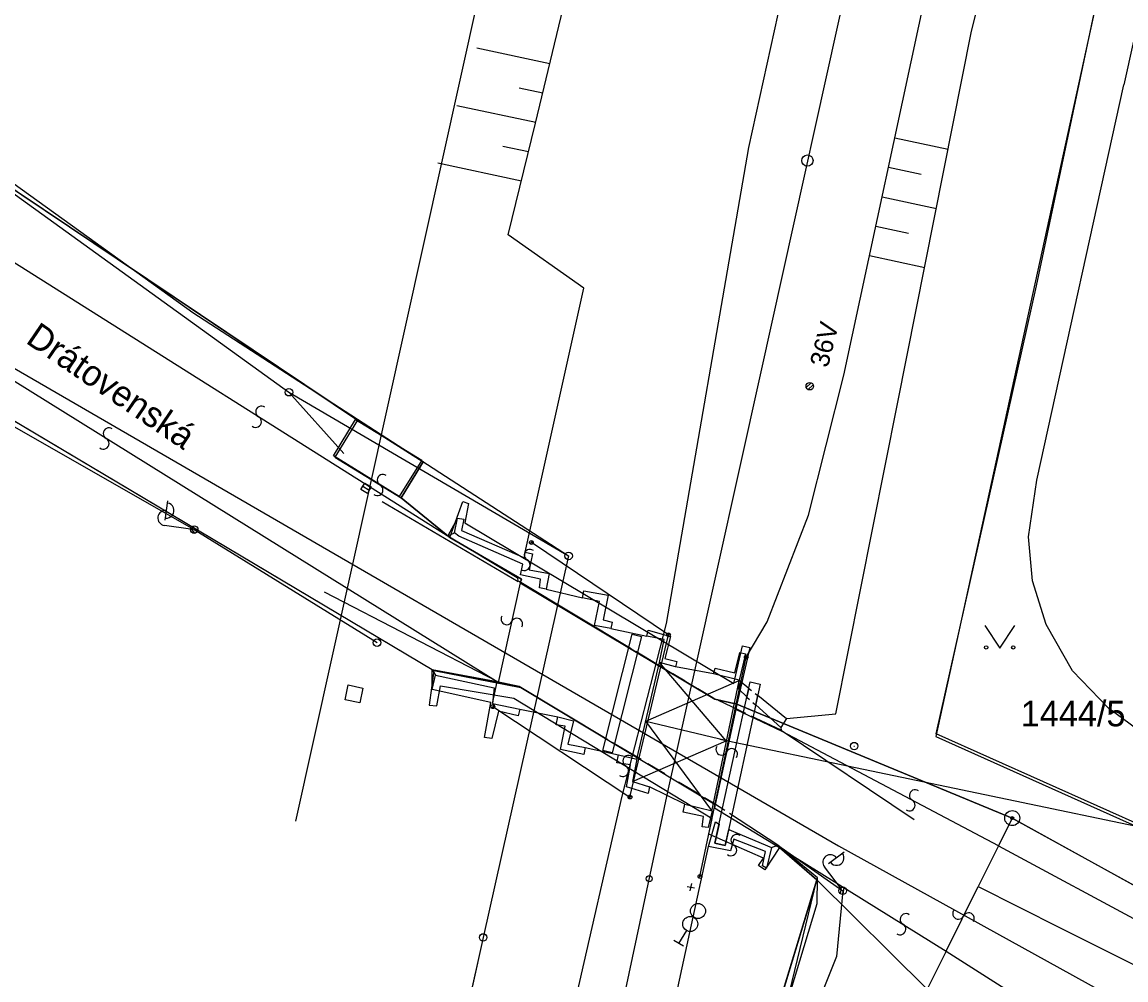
# Model space of a CAD drawing. Extents: x -469926 to -462499, y -1098642 to -1092733.
# Drawn here: x -465962.1 to -465888.8, y -1095380.2 to -1095316.6 of the extents above; entities that cross this region are included whole.
import ezdxf

# ---------------------------------------------------------------- set-up
doc = ezdxf.new("R2010")
doc.units = 0
for name, color, linetype in [('Vrstva 1', 7, 'Continuous'), ('Vrstva 10', 7, 'Continuous'), ('Vrstva 11', 7, 'Continuous'), ('Vrstva 12', 7, 'Continuous'), ('Vrstva 13', 7, 'Continuous'), ('Vrstva 14', 7, 'Continuous'), ('Vrstva 16', 7, 'Continuous'), ('Vrstva 24', 7, 'Continuous'), ('Vrstva 25', 7, 'Continuous'), ('Vrstva 26', 7, 'Continuous'), ('Vrstva 38', 7, 'Continuous'), ('Vrstva 4', 7, 'Continuous'), ('Vrstva 40', 7, 'Continuous'), ('Vrstva 44', 7, 'Continuous'), ('Vrstva 48', 7, 'Continuous'), ('Vrstva 50', 7, 'Continuous'), ('Vrstva 51', 7, 'Continuous'), ('Vrstva 59', 7, 'Continuous'), ('Vrstva 6', 7, 'Continuous'), ('Vrstva 7', 7, 'Continuous'), ('Vrstva 8', 7, 'Continuous')]:
    doc.layers.add(name, color=color, linetype=linetype)

msp = doc.modelspace()

# ---------------------------------------------------------------- linework, layer by layer
at = {"layer": 'Vrstva 1'}
for p, q in [((-465877.08, -1095267.04), (-465888.94, -1095320.74)), ((-465894.75, -1095334.08), (-465889.68, -1095310.2)), ((-465894.71, -1095346.98), (-465888.94, -1095320.74)), ((-465971.08, -1095322.03), (-465939.8, -1095343)), ((-465976.94, -1095334.51), (-465934.73, -1095359.63)), ((-465901.39, -1095363.82), (-465894.75, -1095334.08)), ((-465939.8, -1095343), (-465935.45, -1095345.77)), ((-465935.45, -1095345.77), (-465936.9, -1095348.17)), ((-465895.27, -1095350.74), (-465894.71, -1095346.98)), ((-465936.9, -1095348.17), (-465933.68, -1095350.79)), ((-465933.68, -1095350.79), (-465928.92, -1095353.57)), ((-465895, -1095353.68), (-465895.27, -1095350.74)), ((-465928.92, -1095353.57), (-465929, -1095353.8)), ((-465929, -1095353.8), (-465916.1, -1095361.53)), ((-465894.11, -1095356.56), (-465895, -1095353.68)), ((-465892.35, -1095359.64), (-465894.11, -1095356.56)), ((-465934.73, -1095359.63), (-465930.46, -1095360.43)), ((-465889.97, -1095362.12), (-465892.35, -1095359.64)), ((-465930.46, -1095360.43), (-465928.97, -1095360.76)), ((-465928.97, -1095360.76), (-465916.06, -1095368.53)), ((-465916.1, -1095361.53), (-465914.62, -1095361.86)), ((-465914.62, -1095361.86), (-465896.35, -1095369.42)), ((-465888.01, -1095363.56), (-465889.97, -1095362.12)), ((-465876.05, -1095375.2), (-465901.39, -1095363.82)), ((-465916.06, -1095368.53), (-465916.11, -1095368.75)), ((-465916.11, -1095368.75), (-465911.79, -1095371.37)), ((-465896.35, -1095369.42), (-465897.27, -1095371.26)), ((-465896.35, -1095369.42), (-465877.14, -1095380.05)), ((-465909.32, -1095373.52), (-465911.79, -1095371.37)), ((-465897.27, -1095371.26), (-465898.61, -1095373.96)), ((-465916.75, -1095398.04), (-465909.32, -1095373.52)), ((-465915.35, -1095398.25), (-465909.32, -1095373.52)), ((-465902, -1095380.78), (-465909.32, -1095373.52)), ((-465898.61, -1095373.96), (-465893.16, -1095376.7)), ((-465893.16, -1095376.7), (-465834.38, -1095406.33))]:
    msp.add_line(p, q, dxfattribs=at)
at = {"layer": 'Vrstva 10'}
msp.add_line((-465906.866, -1095364.643), (-465906.816, -1095364.643), dxfattribs=at)
for points in [[(-465914.004, -1095358.741), (-465912.612, -1095356.402), (-465909.875, -1095349.316), (-465907.528, -1095340.026), (-465901.965, -1095314.146), (-465895.207, -1095284.88), (-465883.716, -1095242.278), (-465882.577, -1095222.827), (-465882.621, -1095219.493), (-465881.528, -1095214.543), (-465875.882, -1095190.589)], [(-465928.687, -1095351.773), (-465924.778, -1095334.245), (-465929.802, -1095330.701), (-465927.989, -1095323.285), (-465925.032, -1095310.95), (-465919.871, -1095284.585), (-465911.419, -1095236.688), (-465908.013, -1095224.774), (-465903.309, -1095219.203), (-465897.423, -1095216.296), (-465896.366, -1095211.561), (-465903.833, -1095204.374), (-465906.393, -1095191.291)], [(-465911.333, -1095362.814), (-465908.057, -1095362.507), (-465903.957, -1095341.925), (-465899.051, -1095317.181), (-465890.618, -1095284.131), (-465876.664, -1095225.307), (-465877.606, -1095220.705), (-465870.856, -1095223.09)], [(-465878.732, -1095260.176), (-465901.424, -1095364), (-465876.194, -1095375.317)], [(-465947.394, -1095567.292), (-465942.112, -1095535.239), (-465938.426, -1095510.649), (-465932.13, -1095475.515), (-465925.183, -1095438.157), (-465917.836, -1095403.345), (-465909.3, -1095375.081), (-465909.283, -1095373.386), (-465911.909, -1095371.229)], [(-465952.074, -1095576.593), (-465950.651, -1095568.419), (-465945.234, -1095533.567), (-465941.872, -1095509.894), (-465936.266, -1095471.987), (-465928.579, -1095428.256), (-465922.33, -1095398.12), (-465916.513, -1095371.309)]]:
    msp.add_lwpolyline(points, dxfattribs=at)
msp.add_circle((-465906.841, -1095364.643), 0.25, dxfattribs=at)
at = {"layer": 'Vrstva 11'}
for p, q in [((-465910.017, -1095340.842), (-465909.695, -1095340.519)), ((-465909.887, -1095340.977), (-465909.56, -1095340.65))]:
    msp.add_line(p, q, dxfattribs=at)
for points in [[(-465879.42, -1095257.22), (-465864, -1095321.92), (-465877.14, -1095380.05), (-465896.35, -1095369.42)], [(-465896.35, -1095369.42), (-465914.62, -1095361.86), (-465916.1, -1095361.53), (-465929, -1095353.8), (-465928.92, -1095353.57), (-465933.68, -1095350.79), (-465936.9, -1095348.17), (-465935.45, -1095345.77), (-465939.8, -1095343), (-465971.08, -1095322.03)], [(-465976.94, -1095334.51), (-465934.73, -1095359.63), (-465928.97, -1095360.76), (-465916.06, -1095368.53), (-465916.11, -1095368.75), (-465911.79, -1095371.37), (-465909.32, -1095373.52)], [(-465909.32, -1095373.52), (-465916.75, -1095398.04), (-465921.76, -1095421.46), (-465925.67, -1095439.52)]]:
    msp.add_lwpolyline(points, dxfattribs=at)
msp.add_circle((-465909.787, -1095340.75), 0.25, dxfattribs=at)
at = {"layer": 'Vrstva 12'}
for p, q in [((-465917.931, -1095373.954), (-465917.441, -1095374.058)), ((-465917.634, -1095373.761), (-465917.738, -1095374.251)), ((-465917.686, -1095374.006), (-465917.686, -1095374.006))]:
    msp.add_line(p, q, dxfattribs=at)
msp.add_lwpolyline([(-465944.354, -1095341.149), (-465925.796, -1095352.02), (-465931.466, -1095377.345), (-465939.861, -1095415.319), (-465947.478, -1095450.91), (-465955.231, -1095486.771)], dxfattribs=at)
at = {"layer": 'Vrstva 13'}
for p, q in [((-465938.159, -1095348.401), (-465929.145, -1095353.712)), ((-465911.692, -1095363.579), (-465902.866, -1095369.522))]:
    msp.add_line(p, q, dxfattribs=at)
for points in [[(-465942.019, -1095354.401), (-465930.559, -1095360.337)], [(-465911.909, -1095371.229), (-465907.601, -1095374.246), (-465908.007, -1095378.609), (-465913.642, -1095392.64)]]:
    msp.add_lwpolyline(points, dxfattribs=at)
at = {"layer": 'Vrstva 14'}
for p, q in [((-465975.204, -1095318.905), (-465944.354, -1095341.149)), ((-465983.034, -1095331.779), (-465950.643, -1095350.269)), ((-465944.354, -1095341.148), (-465940.715, -1095345.214)), ((-465950.643, -1095350.269), (-465938.51, -1095357.775))]:
    msp.add_line(p, q, dxfattribs=at)
for centre in [(-465944.354, -1095341.149), (-465950.643, -1095350.269), (-465938.51, -1095357.776)]:
    msp.add_circle(centre, 0.25, dxfattribs=at)
at = {"layer": 'Vrstva 16'}
for p, q in [((-465974.916, -1095318.432), (-465950.733, -1095335.868)), ((-465974.916, -1095318.432), (-465950.733, -1095335.868)), ((-465974.916, -1095318.432), (-465950.733, -1095335.868)), ((-465950.733, -1095335.868), (-465925.796, -1095352.02)), ((-465950.733, -1095335.868), (-465925.796, -1095352.02)), ((-465950.733, -1095335.868), (-465925.796, -1095352.02)), ((-465925.796, -1095352.02), (-465931.466, -1095377.345)), ((-465925.796, -1095352.02), (-465931.466, -1095377.345)), ((-465925.796, -1095352.02), (-465931.466, -1095377.345)), ((-465931.466, -1095377.345), (-465939.861, -1095415.319)), ((-465931.466, -1095377.345), (-465939.861, -1095415.319)), ((-465931.466, -1095377.345), (-465939.861, -1095415.319))]:
    msp.add_line(p, q, dxfattribs=at)
for points in [[(-465939.453, -1095347.395), (-465939.326, -1095347.18), (-465938.895, -1095347.435), (-465939.15, -1095347.866), (-465939.581, -1095347.611), (-465939.453, -1095347.395), (-465939.023, -1095347.651)], [(-465940.424, -1095360.583), (-465939.447, -1095360.792), (-465939.656, -1095361.769), (-465940.633, -1095361.56), (-465940.424, -1095360.583)]]:
    msp.add_lwpolyline(points, dxfattribs=at)
at = {"layer": 'Vrstva 24'}
for p, q in [((-465917.977, -1095376.879), (-465918.49, -1095377.737)), ((-465918.167, -1095377.928), (-465918.811, -1095377.543))]:
    msp.add_line(p, q, dxfattribs=at)
for centre, radius in [((-465896.35, -1095369.42), 0.5), ((-465896.35, -1095369.42), 0.1), ((-465917.207, -1095375.591), 0.5), ((-465917.72, -1095376.45), 0.5)]:
    msp.add_circle(centre, radius, dxfattribs=at)
at = {"layer": 'Vrstva 25'}
for p, q in [((-465898.18, -1095356.64), (-465897.18, -1095358.14)), ((-465897.18, -1095358.14), (-465896.18, -1095356.64))]:
    msp.add_line(p, q, dxfattribs=at)
for centre in [(-465898.08, -1095358.09), (-465896.28, -1095358.09)]:
    msp.add_circle(centre, 0.112, dxfattribs=at)
at = {"layer": 'Vrstva 26'}
for p, q in [((-465952.576, -1095349.649), (-465952.399, -1095348.362)), ((-465950.89, -1095350.235), (-465952.624, -1095349.996)), ((-465950.604, -1095350.515), (-465950.869, -1095350.165)), ((-465950.443, -1095350.417), (-465950.732, -1095350.036)), ((-465950.643, -1095350.269), (-465938.51, -1095357.775)), ((-465908.535, -1095372.444), (-465907.502, -1095371.655)), ((-465907.752, -1095374.047), (-465908.813, -1095372.656)), ((-465907.747, -1095374.449), (-465907.688, -1095374.013)), ((-465907.564, -1095374.492), (-465907.5, -1095374.018))]:
    msp.add_line(p, q, dxfattribs=at)
msp.add_lwpolyline([(-465922.248, -1095367.968), (-465919.305, -1095356.494)], dxfattribs=at)
for centre in [(-465944.354, -1095341.149), (-465950.643, -1095350.269), (-465950.643, -1095350.269), (-465925.796, -1095352.02), (-465938.51, -1095357.775), (-465907.601, -1095374.246), (-465907.601, -1095374.246), (-465931.466, -1095377.345)]:
    msp.add_circle(centre, 0.25, dxfattribs=at)
for centre, start, end in [((-465952.482, -1095349.006), 261.44956, 82.8547), ((-465952.556, -1095349.501), 82.15213, 262.15213), ((-465908.416, -1095372.352), 37.32205, 217.32205), ((-465908.015, -1095372.054), 216.61947, 38.02462)]:
    msp.add_arc(centre, 0.5, start, end, dxfattribs=at)
at = {"layer": 'Vrstva 38'}
msp.add_line((-465920.444, -1095373.446), (-465920.445, -1095373.446), dxfattribs=at)
msp.add_circle((-465920.444, -1095373.446), 0.2, dxfattribs=at)
at = {"layer": 'Vrstva 4'}
for p, q in [((-465933.68, -1095350.79), (-465972.95, -1095326.01)), ((-465930.46, -1095360.43), (-465975.42, -1095332.43)), ((-465939.8, -1095343), (-465941.31, -1095345.47)), ((-465941.31, -1095345.47), (-465936.9, -1095348.17)), ((-465933.68, -1095350.79), (-465932.81, -1095348.4)), ((-465932.81, -1095348.4), (-465932.43, -1095348.53)), ((-465932.43, -1095348.53), (-465932.68, -1095349.81)), ((-465932.68, -1095349.81), (-465914.82, -1095360.49)), ((-465929, -1095353.8), (-465930.46, -1095360.43)), ((-465914.82, -1095360.49), (-465914.26, -1095357.99)), ((-465914.26, -1095357.99), (-465913.77, -1095358.1)), ((-465913.77, -1095358.1), (-465914.62, -1095361.86)), ((-465934.73, -1095359.63), (-465935.04, -1095361.92)), ((-465934.54, -1095361.98), (-465934.29, -1095360.65)), ((-465934.29, -1095360.65), (-465929.42, -1095361.45)), ((-465929.42, -1095361.45), (-465916.26, -1095369.45)), ((-465935.04, -1095361.92), (-465934.54, -1095361.98)), ((-465914.69, -1095362.21), (-465916.06, -1095368.53)), ((-465914.62, -1095361.86), (-465914.69, -1095362.21)), ((-465911.61, -1095363.68), (-465914.69, -1095362.21)), ((-465897.27, -1095371.26), (-465911.61, -1095363.68)), ((-465916.48, -1095370.48), (-465916.26, -1095369.45)), ((-465912.87, -1095372.09), (-465916.48, -1095370.48)), ((-465911.79, -1095371.37), (-465912.77, -1095372.85)), ((-465911.79, -1095371.37), (-465900.74, -1095378.25)), ((-465897.27, -1095371.26), (-465868.3, -1095386.9)), ((-465913.19, -1095372.57), (-465912.87, -1095372.09)), ((-465912.77, -1095372.85), (-465913.19, -1095372.57)), ((-465900.74, -1095378.25), (-465898.61, -1095373.96)), ((-465900.74, -1095378.25), (-465902, -1095380.78)), ((-465900.74, -1095378.25), (-465885.4, -1095387.99))]:
    msp.add_line(p, q, dxfattribs=at)
at = {"layer": 'Vrstva 40'}
for p, q in [((-465928.361, -1095351.203), (-465928.167, -1095351.045)), ((-465919.26, -1095357.332), (-465919.066, -1095357.174)), ((-465914.101, -1095358.82), (-465913.907, -1095358.662)), ((-465930.917, -1095362.1), (-465930.723, -1095361.942)), ((-465921.818, -1095368.104), (-465921.624, -1095367.946)), ((-465917.173, -1095373.379), (-465916.979, -1095373.221))]:
    msp.add_line(p, q, dxfattribs=at)
for points in [[(-465930.82, -1095362.021), (-465921.721, -1095368.025), (-465919.163, -1095357.253), (-465928.264, -1095351.124)], [(-465917.076, -1095373.3), (-465914.004, -1095358.741)]]:
    msp.add_lwpolyline(points, dxfattribs=at)
for centre in [(-465928.264, -1095351.124), (-465919.163, -1095357.253), (-465914.004, -1095358.741), (-465930.82, -1095362.021), (-465921.721, -1095368.025), (-465917.076, -1095373.3)]:
    msp.add_circle(centre, 0.125, dxfattribs=at)
at = {"layer": 'Vrstva 44'}
for p, q in [((-465913.841, -1095324.911), (-465892.283, -1095227.213)), ((-465919.305, -1095356.494), (-465913.841, -1095324.911)), ((-465922.248, -1095367.968), (-465919.305, -1095356.494)), ((-465934.736, -1095422.907), (-465922.248, -1095367.968))]:
    msp.add_line(p, q, dxfattribs=at)
at = {"layer": 'Vrstva 48'}
for p, q in [((-465931.891, -1095318.293), (-465927.042, -1095319.336)), ((-465929.084, -1095320.945), (-465927.509, -1095321.284)), ((-465933.212, -1095322.105), (-465927.976, -1095323.231)), ((-465904.139, -1095324.261), (-465900.605, -1095325.021)), ((-465930.151, -1095324.805), (-465928.45, -1095325.171)), ((-465934.464, -1095325.923), (-465928.925, -1095327.114)), ((-465904.559, -1095326.216), (-465902.401, -1095326.68)), ((-465904.98, -1095328.172), (-465901.383, -1095328.945)), ((-465905.4, -1095330.127), (-465903.242, -1095330.591)), ((-465905.82, -1095332.082), (-465902.161, -1095332.869))]:
    msp.add_line(p, q, dxfattribs=at)
at = {"layer": 'Vrstva 51'}
for centre, radius, start, end in [((-465946.185, -1095342.454), 0.376, 53.67036, 239.98149), ((-465946.558, -1095343.109), 0.377, 232.99432, 60.65753), ((-465956.301, -1095343.894), 0.376, 53.67036, 239.98149), ((-465956.674, -1095344.548), 0.377, 232.99432, 60.65753), ((-465938.119, -1095346.983), 0.376, 53.67036, 239.98149), ((-465938.491, -1095347.637), 0.377, 232.99432, 60.65753), ((-465928.357, -1095351.957), 0.376, 53.67036, 239.98149), ((-465928.73, -1095352.611), 0.377, 232.99432, 60.65753), ((-465929.905, -1095356.207), 0.376, 147.92036, 334.23149), ((-465929.225, -1095356.531), 0.377, 327.24432, 154.90753), ((-465921.816, -1095365.632), 0.376, 53.67036, 239.98149), ((-465915.64, -1095364.865), 0.376, 147.92036, 334.23149), ((-465914.96, -1095365.188), 0.377, 327.24432, 154.90753), ((-465922.189, -1095366.286), 0.377, 232.99432, 60.65753), ((-465902.798, -1095367.912), 0.376, 53.67036, 239.98149), ((-465903.171, -1095368.567), 0.377, 232.99432, 60.65753), ((-465915.014, -1095371.544), 0.377, 232.99432, 60.65753), ((-465914.641, -1095370.89), 0.376, 53.67036, 239.98149), ((-465899.925, -1095375.762), 0.376, 147.92036, 334.23149), ((-465903.416, -1095376.14), 0.376, 53.67036, 239.98149), ((-465899.245, -1095376.085), 0.377, 327.24432, 154.90753), ((-465903.789, -1095376.795), 0.377, 232.99432, 60.65753)]:
    msp.add_arc(centre, radius, start, end, dxfattribs=at)
at = {"layer": 'Vrstva 59'}
for p, q in [((-465917.931, -1095373.954), (-465917.441, -1095374.058)), ((-465917.634, -1095373.761), (-465917.738, -1095374.251)), ((-465917.686, -1095374.006), (-465917.686, -1095374.006))]:
    msp.add_line(p, q, dxfattribs=at)
at = {"layer": 'Vrstva 6'}
for p, q in [((-465929.072, -1095302.616), (-465943.916, -1095369.618)), ((-465941.398, -1095345.381), (-465939.944, -1095342.96)), ((-465939.944, -1095342.96), (-465935.543, -1095345.669)), ((-465937.029, -1095348.077), (-465941.398, -1095345.381)), ((-465935.543, -1095345.669), (-465937.029, -1095348.077)), ((-465933.81, -1095350.681), (-465933.358, -1095350.49)), ((-465927.283, -1095354.229), (-465924.871, -1095354.798)), ((-465922.987, -1095356.839), (-465920.599, -1095357.34)), ((-465921.262, -1095365.508), (-465919.771, -1095359.082)), ((-465934.842, -1095360.889), (-465934.849, -1095359.59)), ((-465930.851, -1095361.808), (-465930.526, -1095360.366)), ((-465916.278, -1095368.959), (-465914.465, -1095360.32)), ((-465913.823, -1095360.818), (-465913.65, -1095360.956)), ((-465913.963, -1095361.386), (-465913.791, -1095361.544)), ((-465913.413, -1095361.147), (-465913.238, -1095361.287)), ((-465929.025, -1095362.187), (-465926.512, -1095362.691)), ((-465913.571, -1095361.744), (-465913.395, -1095361.905)), ((-465920.677, -1095362.99), (-465915.371, -1095364.25)), ((-465924.687, -1095364.731), (-465922.48, -1095365.221))]:
    msp.add_line(p, q, dxfattribs=at)
for points in [[(-465879.944, -1095189.889), (-465887.262, -1095223.019), (-465893.728, -1095252.345), (-465900.109, -1095281.274), (-465906.507, -1095310.289), (-465913.038, -1095339.788), (-465917.388, -1095359.45), (-465919.23, -1095367.684), (-465926.419, -1095401.466), (-465930.944, -1095424.432), (-465935.686, -1095450.656), (-465937.08, -1095458.802), (-465940.192, -1095478.042), (-465944.392, -1095505.45), (-465947.952, -1095528.578), (-465953.023, -1095561.245), (-465955.404, -1095576.593)], [(-465933.177, -1095349.516), (-465933.81, -1095350.681), (-465929.212, -1095353.446), (-465929.145, -1095353.712)], [(-465921.649, -1095358.184), (-465929.085, -1095353.718)], [(-465923.523, -1095364.925), (-465921.565, -1095357.215), (-465920.947, -1095357.363), (-465922.908, -1095365.081), (-465923.523, -1095364.925)], [(-465919.301, -1095359.594), (-465921.34, -1095358.369)], [(-465921.545, -1095366.998), (-465915.33, -1095364.291), (-465919.771, -1095359.082)], [(-465916.181, -1095359.852), (-465918.698, -1095359.382)], [(-465923.18, -1095364.222), (-465929.073, -1095360.683), (-465930.526, -1095360.366), (-465934.849, -1095359.59), (-465934.623, -1095359.923)], [(-465918.069, -1095360.334), (-465918.881, -1095359.846)], [(-465916.297, -1095368.924), (-465920.678, -1095362.99), (-465914.466, -1095360.277)], [(-465916.224, -1095361.441), (-465917.21, -1095360.85)], [(-465916.084, -1095371.084), (-465913.737, -1095360.376), (-465913.072, -1095360.533), (-465915.4, -1095371.234), (-465916.084, -1095371.084)], [(-465914.028, -1095362.479), (-465915.857, -1095361.618)], [(-465911.702, -1095363.414), (-465911.702, -1095363.414), (-465911.692, -1095363.579), (-465913.678, -1095362.644)], [(-465920.989, -1095365.539), (-465922.897, -1095364.393)], [(-465919.406, -1095366.489), (-465920.536, -1095365.811)], [(-465918.077, -1095368.49), (-465920.43, -1095367.342)], [(-465917.117, -1095367.864), (-465918.492, -1095367.038)], [(-465915.423, -1095368.923), (-465916.168, -1095368.434), (-465916.775, -1095368.07)], [(-465912.322, -1095371.363), (-465911.909, -1095371.229), (-465915.122, -1095369.12)]]:
    msp.add_lwpolyline(points, dxfattribs=at)
for points in [[(-465928.687, -1095351.773), (-465928.197, -1095351.874), (-465928.405, -1095352.933), (-465927.08, -1095353.193), (-465927.283, -1095354.229), (-465927.737, -1095354.139), (-465927.669, -1095353.563), (-465928.995, -1095353.274), (-465928.828, -1095352.563), (-465933.076, -1095350.715), (-465933.358, -1095350.49), (-465933.177, -1095349.516), (-465932.749, -1095349.573), (-465932.908, -1095350.33), (-465928.723, -1095352.15)], [(-465924.777, -1095354.338), (-465923.163, -1095354.624), (-465923.511, -1095356.25), (-465922.909, -1095356.405), (-465922.987, -1095356.839), (-465924.075, -1095356.638), (-465923.754, -1095355.05), (-465924.871, -1095354.798)], [(-465920.518, -1095356.948), (-465919.03, -1095357.368), (-465919.398, -1095358.829), (-465918.604, -1095359.034), (-465918.698, -1095359.382), (-465919.771, -1095359.082), (-465919.458, -1095357.575), (-465920.599, -1095357.34)], [(-465916.076, -1095359.473), (-465914.762, -1095359.788), (-465914.436, -1095358.428), (-465914.047, -1095358.521), (-465914.466, -1095360.271), (-465916.181, -1095359.852)], [(-465934.623, -1095359.923), (-465930.736, -1095360.781), (-465930.851, -1095361.808), (-465929.025, -1095362.187), (-465929.138, -1095362.633), (-465930.447, -1095362.323), (-465930.879, -1095364.144), (-465931.387, -1095364.069), (-465930.949, -1095361.748), (-465934.842, -1095360.889)], [(-465914.466, -1095360.271), (-465913.839, -1095360.801), (-465913.971, -1095361.378), (-465914.507, -1095360.866)], [(-465913.238, -1095361.271), (-465911.333, -1095362.814), (-465911.702, -1095363.414), (-465913.378, -1095361.913)], [(-465926.512, -1095362.691), (-465925.464, -1095362.954), (-465925.837, -1095364.51), (-465924.687, -1095364.731), (-465924.792, -1095365.205), (-465926.336, -1095364.864), (-465926.031, -1095363.323), (-465926.629, -1095363.228)], [(-465922.48, -1095365.221), (-465921.262, -1095365.508), (-465921.545, -1095366.998), (-465920.43, -1095367.342), (-465920.518, -1095367.79), (-465921.956, -1095367.351), (-465921.691, -1095365.894), (-465922.597, -1095365.758)], [(-465918.077, -1095368.49), (-465916.276, -1095368.937), (-465916.533, -1095370.051), (-465916.929, -1095369.996), (-465916.835, -1095369.322), (-465918.194, -1095369.027)], [(-465916.056, -1095369.667), (-465915.807, -1095369.819), (-465916.084, -1095371.084), (-465915.4, -1095371.234), (-465915.17, -1095370.179), (-465914.701, -1095370.381), (-465912.322, -1095371.363), (-465912.652, -1095372.735), (-465912.932, -1095372.587), (-465912.735, -1095371.643), (-465914.827, -1095370.813), (-465915.054, -1095371.588), (-465916.513, -1095371.309)]]:
    msp.add_lwpolyline(points, close=True, dxfattribs=at)
msp.add_circle((-465909.943, -1095325.774), 0.375, dxfattribs=at)
at = {"layer": 'Vrstva 7'}
msp.add_line((-465915.755, -1095364.172), (-465845.047, -1095378.986), dxfattribs=at)
at = {"layer": 'Vrstva 8'}
for p, q in [((-465974.979, -1095332.367), (-465907.886, -1095371.274)), ((-465907.886, -1095371.274), (-465827.165, -1095415.788))]:
    msp.add_line(p, q, dxfattribs=at)

# ---------------------------------------------------------------- texts
at = {"layer": 'Vrstva 11'}
msp.add_text('36V', height=1.25, rotation=75.82691, dxfattribs=at).set_placement((-465908.592, -1095339.571))
at = {"layer": 'Vrstva 50'}
msp.add_text('Drátovenská', height=1.7, rotation=325.782, dxfattribs=at).set_placement((-465961.897, -1095337.835))
msp.add_text('1444/5', height=1.7, dxfattribs=at).set_placement((-465895.79, -1095363.33))

doc.saveas('drawing.dxf')
